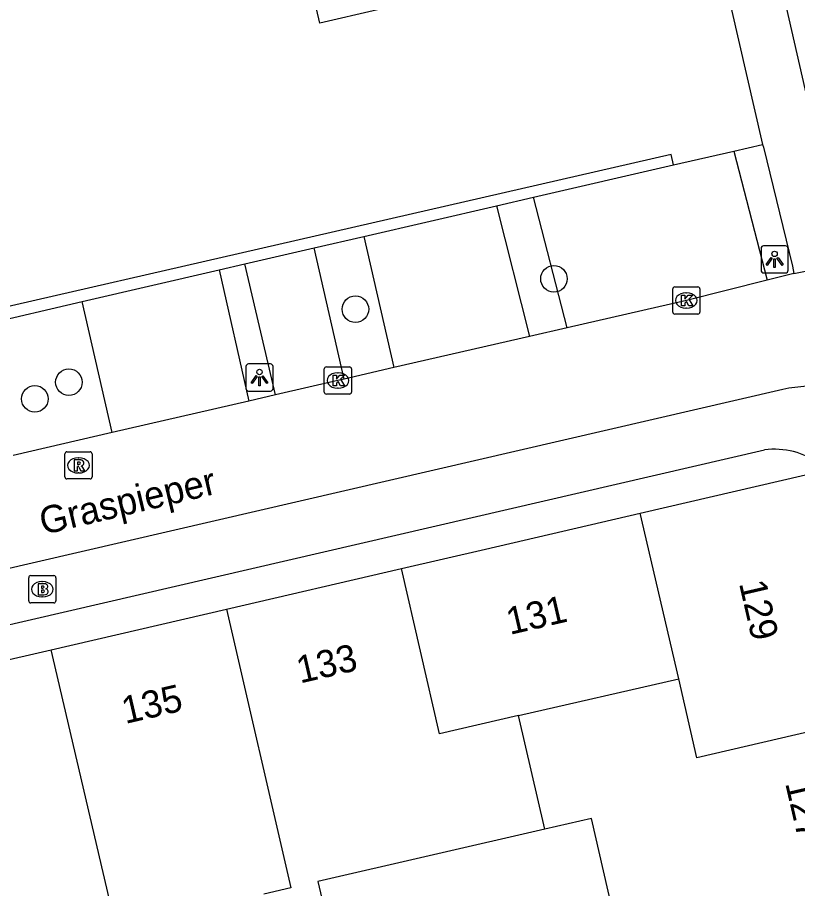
# Model space of a CAD drawing. Extents: x 156414 to 157775, y 382335 to 383765.
# Drawn here: x 156865.23 to 156893.94, y 383317.14 to 383349.19 of the extents above; entities that cross this region are included whole.
import ezdxf

# ---------------------------------------------------------------- set-up
doc = ezdxf.new("R2010")
doc.units = 0
for name, color, linetype in [('IMGEO_Boom', 7, 'Continuous'), ('IMGEO_Brandkraan', 7, 'Continuous'), ('IMGEO_Haag', 7, 'Continuous'), ('IMGEO_Kolk', 7, 'Continuous'), ('IMGEO_Lichtpunt', 7, 'Continuous'), ('IMGEO_Openbare_ruimte_label', 7, 'Continuous'), ('IMGEO_Pand', 7, 'Continuous'), ('IMGEO_Pand_nummerreeks', 7, 'Continuous'), ('IMGEO_Parkeervlak_open', 7, 'Continuous'), ('IMGEO_Rijbaan_lokaal_gesloten', 7, 'Continuous'), ('IMGEO_Rioolput', 7, 'Continuous'), ('IMGEO_Voetpad_open', 7, 'Continuous')]:
    doc.layers.add(name, color=color, linetype=linetype)

msp = doc.modelspace()

# ---------------------------------------------------------------- linework, layer by layer
at = {"layer": 'IMGEO_Boom'}
for centre in [(156884.974, 383339.572), (156877.665, 383338.455), (156867.121, 383335.77), (156865.869, 383335.155)]:
    msp.add_circle(centre, 0.489, dxfattribs=at)
at = {"layer": 'IMGEO_Brandkraan'}
for p, q in [((156865.641, 383327.727), (156865.641, 383328.579)), ((156865.716, 383328.653), (156866.568, 383328.653)), ((156866.642, 383328.579), (156866.642, 383327.727)), ((156866.129, 383328.433), (156866.154, 383328.433)), ((156866.568, 383327.653), (156865.716, 383327.653)), ((156866.152, 383327.873), (156866.127, 383327.873))]:
    msp.add_line(p, q, dxfattribs=at)
for points in [[(156865.641, 383327.727), (156865.641, 383328.579)], [(156865.716, 383328.653), (156866.568, 383328.653)], [(156866.642, 383328.579), (156866.642, 383327.727)], [(156865.989, 383328.353), (156865.989, 383327.953), (156866.202, 383327.953)], [(156866.22, 383328.353), (156865.989, 383328.353)], [(156866.168, 383328.272), (156866.114, 383328.272), (156866.114, 383328.196)], [(156866.114, 383328.196), (156866.167, 383328.196)], [(156866.176, 383328.12), (156866.114, 383328.12), (156866.114, 383328.039)], [(156866.114, 383328.039), (156866.176, 383328.039)], [(156866.568, 383327.653), (156865.716, 383327.653)]]:
    msp.add_lwpolyline(points, dxfattribs=at)
for centre, radius, start, end in [((156865.718, 383328.577), 0.0765, 91.552, 178.448), ((156865.718, 383328.577), 0.0765, 91.552, 178.448), ((156866.566, 383328.577), 0.0765, 1.552, 88.448), ((156866.566, 383328.577), 0.0765, 1.552, 88.448), ((156866.169, 383328.234), 0.0379, 267.8285, 90.9355), ((156866.224, 383328.208), 0.145, 59.4692, 91.5367), ((156866.249, 383328.255), 0.0922, 285.5137, 58.1501), ((156866.177, 383328.079), 0.0404, 269.8759, 90.5077), ((156866.208, 383328.204), 0.251, 268.6676, 293.5347), ((156866.254, 383328.063), 0.105, 301.3115, 78.989), ((156865.718, 383327.729), 0.0765, 181.552, 268.448), ((156865.718, 383327.729), 0.0765, 181.552, 268.448), ((156866.566, 383327.729), 0.0765, 271.552, 358.448), ((156866.566, 383327.729), 0.0765, 271.552, 358.448)]:
    msp.add_arc(centre, radius, start, end, dxfattribs=at)
for centre, major_axis, ratio, start_param, end_param in [((156866.128, 383328.153), (-0.387, 0.002), 0.722429, 4.712389, 7.853982), ((156866.153, 383328.153), (-0.39, 0.002), 0.717154, 1.570796, 4.712389)]:
    msp.add_ellipse(centre, major_axis=major_axis, ratio=ratio, start_param=start_param, end_param=end_param, dxfattribs=at)
at = {"layer": 'IMGEO_Haag'}
msp.add_lwpolyline([(156889.372, 383343.764), (156889.288, 383344.145), (156848.625, 383334.827)], dxfattribs=at)
at = {"layer": 'IMGEO_Kolk'}
for p, q in [((156889.345, 383338.35), (156889.345, 383339.202)), ((156889.42, 383339.276), (156890.272, 383339.276)), ((156890.346, 383339.202), (156890.346, 383338.35)), ((156889.833, 383339.056), (156889.858, 383339.056)), ((156890.272, 383338.276), (156889.42, 383338.276)), ((156889.856, 383338.496), (156889.831, 383338.496)), ((156876.596, 383336.332), (156877.448, 383336.332)), ((156876.521, 383335.406), (156876.521, 383336.258)), ((156877.009, 383336.112), (156877.034, 383336.112)), ((156877.522, 383336.258), (156877.522, 383335.406)), ((156877.448, 383335.332), (156876.596, 383335.332)), ((156877.032, 383335.552), (156877.007, 383335.552))]:
    msp.add_line(p, q, dxfattribs=at)
for points in [[(156889.345, 383338.35), (156889.345, 383339.202)], [(156889.42, 383339.276), (156890.272, 383339.276)], [(156890.346, 383339.202), (156890.346, 383338.35)], [(156889.666, 383338.976), (156889.789, 383338.976), (156889.789, 383338.825), (156889.919, 383338.976), (156890.083, 383338.976), (156889.937, 383338.825), (156890.09, 383338.576), (156889.938, 383338.576), (156889.853, 383338.74), (156889.789, 383338.673), (156889.789, 383338.576), (156889.666, 383338.576), (156889.666, 383338.976)], [(156890.272, 383338.276), (156889.42, 383338.276)], [(156876.596, 383336.332), (156877.448, 383336.332)], [(156876.521, 383335.406), (156876.521, 383336.258)], [(156876.842, 383336.032), (156876.965, 383336.032), (156876.965, 383335.881), (156877.095, 383336.032), (156877.259, 383336.032), (156877.113, 383335.881), (156877.266, 383335.632), (156877.114, 383335.632), (156877.029, 383335.796), (156876.965, 383335.729), (156876.965, 383335.632), (156876.842, 383335.632), (156876.842, 383336.032)], [(156877.522, 383336.258), (156877.522, 383335.406)], [(156877.448, 383335.332), (156876.596, 383335.332)]]:
    msp.add_lwpolyline(points, dxfattribs=at)
for centre, start, end in [((156889.422, 383339.2), 91.552, 178.448), ((156889.422, 383339.2), 91.552, 178.448), ((156890.27, 383339.2), 1.552, 88.448), ((156890.27, 383339.2), 1.552, 88.448), ((156889.422, 383338.352), 181.552, 268.448), ((156889.422, 383338.352), 181.552, 268.448), ((156890.27, 383338.352), 271.552, 358.448), ((156890.27, 383338.352), 271.552, 358.448), ((156876.598, 383336.256), 91.552, 178.448), ((156876.598, 383336.256), 91.552, 178.448), ((156877.446, 383336.256), 1.552, 88.448), ((156877.446, 383336.256), 1.552, 88.448), ((156876.598, 383335.408), 181.552, 268.448), ((156876.598, 383335.408), 181.552, 268.448), ((156877.446, 383335.408), 271.552, 358.448), ((156877.446, 383335.408), 271.552, 358.448)]:
    msp.add_arc(centre, 0.0765, start, end, dxfattribs=at)
for centre, major_axis, ratio, start_param, end_param in [((156889.832, 383338.776), (-0.387, 0.002), 0.722429, 4.712389, 7.853982), ((156889.857, 383338.776), (-0.39, 0.002), 0.717154, 1.570796, 4.712389), ((156877.008, 383335.832), (-0.387, 0.002), 0.722429, 4.712389, 7.853982), ((156877.033, 383335.832), (-0.39, 0.002), 0.717154, 1.570796, 4.712389)]:
    msp.add_ellipse(centre, major_axis=major_axis, ratio=ratio, start_param=start_param, end_param=end_param, dxfattribs=at)
at = {"layer": 'IMGEO_Lichtpunt'}
for p, q in [((156893.498, 383340.787), (156892.69, 383340.787)), ((156893.498, 383340.787), (156892.69, 383340.787)), ((156892.596, 383340.692), (156892.596, 383339.885)), ((156892.596, 383340.692), (156892.596, 383339.885)), ((156893.592, 383339.885), (156893.592, 383340.692)), ((156893.592, 383339.885), (156893.592, 383340.692)), ((156892.69, 383339.791), (156893.498, 383339.791)), ((156892.69, 383339.791), (156893.498, 383339.791)), ((156873.637, 383336.346), (156873.637, 383335.539)), ((156873.637, 383336.346), (156873.637, 383335.539)), ((156874.539, 383336.441), (156873.731, 383336.441)), ((156874.539, 383336.441), (156873.731, 383336.441)), ((156874.633, 383335.539), (156874.633, 383336.346)), ((156874.633, 383335.539), (156874.633, 383336.346)), ((156873.731, 383335.445), (156874.539, 383335.445)), ((156873.731, 383335.445), (156874.539, 383335.445))]:
    msp.add_line(p, q, dxfattribs=at)
for points in [[(156892.97, 383340.356), (156893.009, 383340.328), (156892.821, 383340.066), (156892.783, 383340.093), (156892.97, 383340.356)], [(156893.072, 383340.308), (156893.119, 383340.308), (156893.119, 383339.986), (156893.072, 383339.986), (156893.072, 383340.308)], [(156893.182, 383340.328), (156893.22, 383340.355), (156893.407, 383340.093), (156893.368, 383340.065), (156893.182, 383340.328)], [(156874.011, 383336.01), (156874.05, 383335.982), (156873.862, 383335.72), (156873.824, 383335.747), (156874.011, 383336.01)], [(156874.113, 383335.962), (156874.16, 383335.962), (156874.16, 383335.64), (156874.113, 383335.64), (156874.113, 383335.962)], [(156874.223, 383335.982), (156874.261, 383336.009), (156874.448, 383335.747), (156874.409, 383335.719), (156874.223, 383335.982)]]:
    msp.add_lwpolyline(points, dxfattribs=at)
for centre in [(156893.095, 383340.49), (156874.136, 383336.144)]:
    msp.add_circle(centre, 0.0994, dxfattribs=at)
for centre, start, end in [((156892.69, 383340.692), 90, 180), ((156892.69, 383340.692), 90, 180), ((156893.498, 383340.692), 0, 90), ((156893.498, 383340.692), 0, 90), ((156892.69, 383339.885), 180, 270), ((156892.69, 383339.885), 180, 270), ((156893.498, 383339.885), 270, 0), ((156893.498, 383339.885), 270, 360), ((156873.731, 383336.346), 90, 180), ((156873.731, 383336.346), 90, 180), ((156874.539, 383336.346), 0, 90), ((156874.539, 383336.346), 0, 90), ((156873.731, 383335.539), 180, 270), ((156873.731, 383335.539), 180, 270), ((156874.539, 383335.539), 270, 0), ((156874.539, 383335.539), 270, 360)]:
    msp.add_arc(centre, 0.0946, start, end, dxfattribs=at)
at = {"layer": 'IMGEO_Pand'}
for points in [[(156887.093, 383353.745), (156887.573, 383351.571), (156885.689, 383351.135), (156878.476, 383349.467), (156876.353, 383348.976), (156872.04, 383367.576)], [(156888.148, 383330.949), (156894.226, 383332.356), (156896.306, 383323.358)], [(156879.36, 383328.915), (156882.46, 383329.632), (156888.148, 383330.949)], [(156889.564, 383324.854), (156888.148, 383330.949)], [(156872.921, 383327.425), (156879.36, 383328.915)], [(156883.673, 383323.504), (156880.76, 383322.837), (156879.36, 383328.915)], [(156866.466, 383325.93), (156872.921, 383327.425)], [(156872.921, 383327.425), (156875.292, 383317.171), (156874.299, 383316.942)], [(156860.06, 383324.448), (156866.466, 383325.93)], [(156868.866, 383315.689), (156866.466, 383325.93)], [(156883.673, 383323.504), (156889.564, 383324.854)], [(156896.306, 383323.358), (156890.237, 383321.956), (156889.564, 383324.854)], [(156884.637, 383319.326), (156883.673, 383323.504)], [(156887.55, 383314.532), (156886.35, 383319.721), (156884.637, 383319.326)], [(156884.637, 383319.326), (156876.285, 383317.4), (156877.193, 383313.535)]]:
    msp.add_lwpolyline(points, dxfattribs=at)
at = {"layer": 'IMGEO_Parkeervlak_open'}
for points in [[(156889.372, 383343.764), (156891.596, 383344.273)], [(156884.225, 383342.574), (156889.372, 383343.764)], [(156877.98, 383341.131), (156882.853, 383342.257)], [(156873.6, 383340.118), (156876.152, 383340.708)], [(156867.61, 383338.734), (156872.655, 383339.9)]]:
    msp.add_lwpolyline(points, dxfattribs=at)
at = {"layer": 'IMGEO_Rijbaan_lokaal_gesloten'}
for points in [[(156893.802, 383339.768), (156895.683, 383340.152)], [(156892.819, 383339.521), (156889.846, 383338.775), (156885.464, 383337.769)], [(156893.802, 383339.768), (156892.819, 383339.521)], [(156885.464, 383337.769), (156884.074, 383337.45)], [(156884.074, 383337.45), (156879.082, 383336.304)], [(156879.082, 383336.304), (156877.247, 383335.883)], [(156877.247, 383335.883), (156877.022, 383335.831), (156874.72, 383335.3)], [(156893.403, 383335.504), (156838.611, 383322.829), (156836.789, 383322.376)], [(156873.737, 383335.073), (156868.719, 383333.916)], [(156874.72, 383335.3), (156873.737, 383335.073)], [(156868.719, 383333.916), (156865.071, 383333.074)]]:
    msp.add_lwpolyline(points, dxfattribs=at)
msp.add_arc((156894.547, 383330.183), 5.443, 83.4543, 102.1279, dxfattribs=at)
at = {"layer": 'IMGEO_Rioolput'}
for p, q in [((156866.973, 383332.284), (156866.973, 383333.136)), ((156867.048, 383333.21), (156867.9, 383333.21)), ((156867.974, 383333.136), (156867.974, 383332.284)), ((156867.461, 383332.99), (156867.486, 383332.99)), ((156867.484, 383332.43), (156867.459, 383332.43)), ((156867.9, 383332.21), (156867.048, 383332.21))]:
    msp.add_line(p, q, dxfattribs=at)
for points in [[(156866.973, 383332.284), (156866.973, 383333.136)], [(156867.048, 383333.21), (156867.9, 383333.21)], [(156867.974, 383333.136), (156867.974, 383332.284)], [(156867.562, 383332.908), (156867.31, 383332.91), (156867.31, 383332.51)], [(156867.488, 383332.829), (156867.434, 383332.829), (156867.434, 383332.748)], [(156867.434, 383332.748), (156867.486, 383332.748)], [(156867.31, 383332.51), (156867.434, 383332.51), (156867.434, 383332.672), (156867.445, 383332.672)], [(156867.492, 383332.643), (156867.563, 383332.51), (156867.703, 383332.51), (156867.638, 383332.636)], [(156867.9, 383332.21), (156867.048, 383332.21)]]:
    msp.add_lwpolyline(points, dxfattribs=at)
for centre, radius, start, end in [((156867.05, 383333.134), 0.0765, 91.552, 178.448), ((156867.05, 383333.134), 0.0765, 91.552, 178.448), ((156867.898, 383333.134), 0.0765, 1.552, 88.448), ((156867.898, 383333.134), 0.0765, 1.552, 88.448), ((156867.47, 383332.937), 0.19, 274.7715, 282.9687), ((156867.494, 383332.733), 0.0964, 77.0061, 93.1865), ((156867.508, 383332.79), 0.0378, 276.6634, 79.6772), ((156867.561, 383332.798), 0.109, 350.3612, 89.416), ((156867.559, 383332.798), 0.112, 277.5842, 350.9817), ((156867.444, 383332.619), 0.0533, 26.0293, 88.6989), ((156867.543, 383332.583), 0.108, 29.5134, 73.7905), ((156867.05, 383332.286), 0.0765, 181.552, 268.448), ((156867.05, 383332.286), 0.0765, 181.552, 268.448), ((156867.898, 383332.286), 0.0765, 271.552, 358.448), ((156867.898, 383332.286), 0.0765, 271.552, 358.448)]:
    msp.add_arc(centre, radius, start, end, dxfattribs=at)
for centre, major_axis, ratio, start_param, end_param in [((156867.46, 383332.71), (-0.387, 0.002), 0.722429, 4.712389, 7.853982), ((156867.485, 383332.71), (-0.39, 0.002), 0.717154, 1.570796, 4.712389)]:
    msp.add_ellipse(centre, major_axis=major_axis, ratio=ratio, start_param=start_param, end_param=end_param, dxfattribs=at)
at = {"layer": 'IMGEO_Voetpad_open'}
for points in [[(156895.53, 383340.821), (156883.266, 383394.465)], [(156890.356, 383354.495), (156892.645, 383344.513)], [(156891.596, 383344.273), (156892.645, 383344.513)], [(156892.645, 383344.513), (156892.689, 383344.413), (156893.749, 383340.039), (156893.802, 383339.768)], [(156891.596, 383344.273), (156892.819, 383339.521)], [(156882.853, 383342.257), (156884.225, 383342.574)], [(156885.464, 383337.769), (156884.225, 383342.574)], [(156882.853, 383342.257), (156884.074, 383337.45)], [(156876.152, 383340.708), (156877.98, 383341.131)], [(156877.98, 383341.131), (156879.082, 383336.304)], [(156877.247, 383335.883), (156876.152, 383340.708)], [(156872.655, 383339.9), (156873.6, 383340.118)], [(156874.72, 383335.3), (156873.6, 383340.118)], [(156872.655, 383339.9), (156873.737, 383335.073)], [(156863.926, 383337.882), (156867.61, 383338.734)], [(156868.719, 383333.916), (156867.61, 383338.734)], [(156837.266, 383320.457), (156892.726, 383333.279)]]:
    msp.add_lwpolyline(points, dxfattribs=at)
msp.add_arc((156893.096, 383330.514), 2.79, 53.4149, 97.6257, dxfattribs=at)

# ---------------------------------------------------------------- texts
at = {"layer": 'IMGEO_Openbare_ruimte_label'}
msp.add_text('Graspieper', height=1, rotation=13.3553, dxfattribs=at).set_placement((156866.171, 383330.148))
at = {"layer": 'IMGEO_Pand_nummerreeks'}
for s, rotation, p in [('129', 283.014, (156891.78, 383328.373)), ('131', 13.0327, (156883.35, 383326.472)), ('133', 13.0327, (156875.629, 383324.685)), ('135', 13.0327, (156869.196, 383323.196)), ('127', 283.014, (156893.48, 383321.021))]:
    msp.add_text(s, height=1, rotation=rotation, dxfattribs=at).set_placement(p)

doc.saveas('drawing.dxf')
